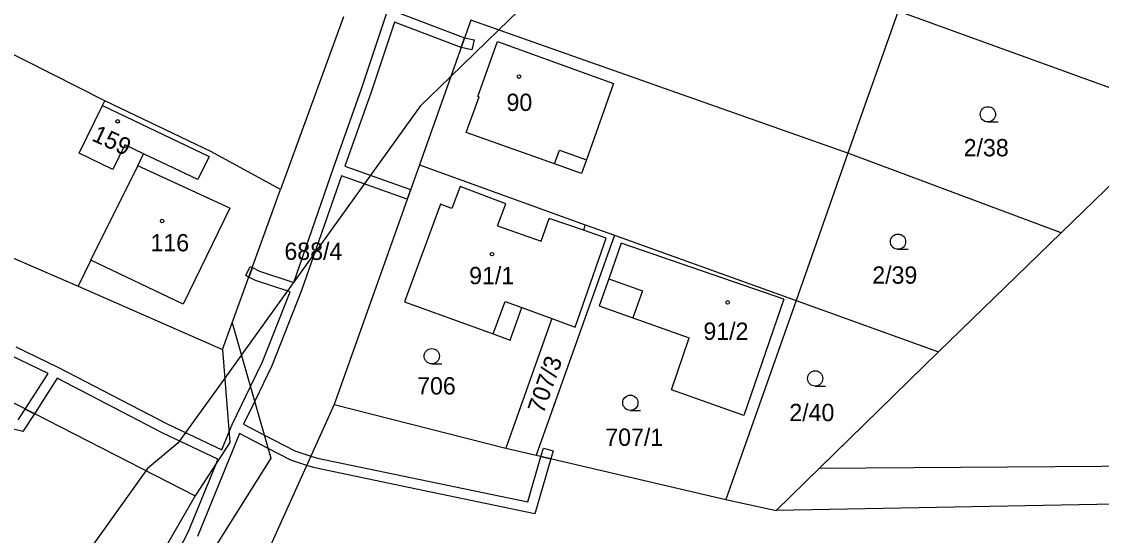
# Model space of a CAD drawing. Extents: x -747333 to -745433, y -1133152 to -1130600.
# Drawn here: x -746143.6 to -746037.5, y -1131642.6 to -1131592.1 of the extents above; entities that cross this region are included whole.
import ezdxf

# ---------------------------------------------------------------- set-up
doc = ezdxf.new("R2010")
doc.units = 0
for name, color, linetype in [('Vrstva 1', 7, 'Continuous'), ('Vrstva 18', 7, 'Continuous'), ('Vrstva 19', 7, 'Continuous'), ('Vrstva 25', 7, 'Continuous'), ('Vrstva 3', 7, 'Continuous'), ('Vrstva 30', 7, 'Continuous'), ('Vrstva 37', 7, 'Continuous'), ('Vrstva 4', 7, 'Continuous'), ('Vrstva 52', 7, 'Continuous'), ('Vrstva 6', 7, 'Continuous')]:
    doc.layers.add(name, color=color, linetype=linetype)

msp = doc.modelspace()

# ---------------------------------------------------------------- linework, layer by layer
at = {"layer": 'Vrstva 1'}
for points in [[(-746135.43, -1131599.84), (-746169.3, -1131582.67)], [(-746111.97, -1131591.58), (-746118.15, -1131608.57)], [(-746057.47, -1131591.02), (-746062.41, -1131605)], [(-746031.34, -1131600.5), (-746057.47, -1131591.02)], [(-746099.48, -1131591.93), (-746104.52, -1131606.12)], [(-746062.41, -1131605), (-746099.48, -1131591.93)], [(-746135.65, -1131600.29), (-746135.43, -1131599.84)], [(-746124.96, -1131604.86), (-746135.43, -1131599.84)], [(-746178.46, -1131600.58), (-746138.05, -1131618.07)], [(-746137.95, -1131605), (-746135.65, -1131600.29)], [(-746135.65, -1131600.29), (-746125.18, -1131605.31)], [(-746133.46, -1131604.17), (-746134.65, -1131606.61)], [(-746131.63, -1131605.04), (-746133.46, -1131604.17)], [(-746032.7, -1131604.32), (-746041.46, -1131612.82)], [(-746134.65, -1131606.61), (-746137.95, -1131605)], [(-746132.2, -1131606.23), (-746131.63, -1131605.04)], [(-746126.28, -1131607.58), (-746131.63, -1131605.04)], [(-746125.18, -1131605.31), (-746126.28, -1131607.58)], [(-746118.15, -1131608.57), (-746124.96, -1131604.86)], [(-746062.41, -1131605), (-746067.51, -1131619.48)], [(-746041.46, -1131612.82), (-746062.41, -1131605)], [(-746136.79, -1131615.51), (-746132.2, -1131606.23)], [(-746104.52, -1131606.12), (-746112.88, -1131629.7)], [(-746104.52, -1131606.12), (-746088.22, -1131612.03)], [(-746122.9, -1131621.67), (-746118.15, -1131608.57)], [(-746100.51, -1131608.28), (-746101.32, -1131610.42)], [(-746096.04, -1131609.98), (-746100.51, -1131608.28)], [(-746102.46, -1131609.99), (-746105.97, -1131619.61)], [(-746101.32, -1131610.42), (-746102.46, -1131609.99)], [(-746096.85, -1131612.12), (-746096.04, -1131609.98)], [(-746096.85, -1131612.12), (-746092.55, -1131613.63), (-746091.78, -1131611.4)], [(-746088.41, -1131612.57), (-746091.78, -1131611.4)], [(-746091.51, -1131621.25), (-746089.21, -1131622.09), (-746086.16, -1131613.35), (-746088.41, -1131612.57)], [(-746088.22, -1131612.03), (-746088.41, -1131612.57)], [(-746088.22, -1131612.03), (-746085.34, -1131613.06)], [(-746053.5, -1131624.53), (-746041.46, -1131612.82)], [(-746085.34, -1131613.06), (-746093.05, -1131634.69)], [(-746084.68, -1131613.85), (-746085.92, -1131617.33)], [(-746085.34, -1131613.06), (-746067.51, -1131619.48)], [(-746068.71, -1131619.33), (-746084.68, -1131613.85)], [(-746136.79, -1131615.51), (-746138.05, -1131618.07)], [(-746138.05, -1131618.07), (-746123.85, -1131624.29)], [(-746085.92, -1131617.33), (-746086.87, -1131619.99)], [(-746105.97, -1131619.61), (-746097.26, -1131622.76)], [(-746095.6, -1131623.36), (-746094.44, -1131620.17)], [(-746094.44, -1131620.17), (-746091.51, -1131621.25)], [(-746086.87, -1131619.99), (-746083.54, -1131621.18)], [(-746067.51, -1131619.48), (-746074.4, -1131639.02)], [(-746068.71, -1131619.33), (-746072.63, -1131630.79)], [(-746067.51, -1131619.48), (-746053.5, -1131624.53)], [(-746091.51, -1131621.25), (-746096.04, -1131633.97)], [(-746083.54, -1131621.18), (-746078.01, -1131623.15)], [(-746123.85, -1131624.29), (-746122.9, -1131621.67)], [(-746097.26, -1131622.76), (-746095.6, -1131623.36)], [(-746079.75, -1131628.25), (-746078.01, -1131623.15)], [(-746123.85, -1131624.29), (-746123.16, -1131633.44)], [(-746069.45, -1131640.11), (-746053.5, -1131624.53)], [(-746146.41, -1131628.53), (-746126.56, -1131638.66)], [(-746072.63, -1131630.79), (-746079.75, -1131628.25)], [(-746112.88, -1131629.7), (-746125.11, -1131656.77)], [(-746112.88, -1131629.7), (-746096.04, -1131633.97)], [(-746123.16, -1131633.44), (-746126.56, -1131638.66)], [(-746096.04, -1131633.97), (-746093.05, -1131634.69)], [(-746093.05, -1131634.69), (-746074.4, -1131639.02)], [(-746126.56, -1131638.66), (-746134.91, -1131653.16)], [(-746074.4, -1131639.02), (-746069.45, -1131640.11)], [(-745994.2, -1131638.7), (-746069.45, -1131640.11)]]:
    msp.add_lwpolyline(points, dxfattribs=at)
at = {"layer": 'Vrstva 25'}
for p, q in [((-746048.66, -1131601.92), (-746047.66, -1131601.92)), ((-746057.49, -1131614.44), (-746056.49, -1131614.44)), ((-746103.3, -1131625.7), (-746102.3, -1131625.7)), ((-746065.63, -1131627.88), (-746064.63, -1131627.88)), ((-746083.79, -1131630.27), (-746082.79, -1131630.27))]:
    msp.add_line(p, q, dxfattribs=at)
for centre, radius in [((-746094.73, -1131597.46), 0.174503), ((-746048.66, -1131601.17), 0.75), ((-746134.16, -1131601.86), 0.174503), ((-746129.79, -1131611.66), 0.174503), ((-746057.49, -1131613.69), 0.75), ((-746097.39, -1131614.92), 0.174503), ((-746074.23, -1131619.66), 0.174503), ((-746103.3, -1131624.95), 0.75), ((-746065.63, -1131627.13), 0.75), ((-746083.79, -1131629.52), 0.75)]:
    msp.add_circle(centre, radius, dxfattribs=at)
at = {"layer": 'Vrstva 3'}
for points in [[(-746098.78, -1131599.41), (-746096.83, -1131594.01)], [(-746096.83, -1131594.01), (-746085.44, -1131598.13)], [(-746085.44, -1131598.13), (-746088.1, -1131605.65)], [(-746099.92, -1131602.97), (-746098.64, -1131599.46)], [(-746098.64, -1131599.46), (-746098.78, -1131599.41)], [(-746137.95, -1131605), (-746135.65, -1131600.29)], [(-746135.65, -1131600.29), (-746125.18, -1131605.31)], [(-746091.24, -1131606.05), (-746099.92, -1131602.97)], [(-746133.46, -1131604.17), (-746134.65, -1131606.61)], [(-746131.63, -1131605.04), (-746133.46, -1131604.17)], [(-746134.65, -1131606.61), (-746137.95, -1131605)], [(-746126.28, -1131607.58), (-746131.63, -1131605.04)], [(-746125.18, -1131605.31), (-746126.28, -1131607.58)], [(-746091.24, -1131606.05), (-746090.75, -1131604.71)], [(-746090.75, -1131604.71), (-746088.1, -1131605.65)], [(-746136.79, -1131615.51), (-746132.2, -1131606.23)], [(-746123.14, -1131610.41), (-746132.2, -1131606.23)], [(-746100.51, -1131608.28), (-746101.32, -1131610.42)], [(-746096.04, -1131609.98), (-746100.51, -1131608.28)], [(-746123.14, -1131610.41), (-746127.73, -1131619.82)], [(-746102.46, -1131609.99), (-746105.97, -1131619.61)], [(-746101.32, -1131610.42), (-746102.46, -1131609.99)], [(-746096.85, -1131612.12), (-746096.04, -1131609.98)], [(-746096.85, -1131612.12), (-746092.55, -1131613.63), (-746091.78, -1131611.4)], [(-746088.41, -1131612.57), (-746091.78, -1131611.4)], [(-746091.51, -1131621.25), (-746089.21, -1131622.09), (-746086.16, -1131613.35), (-746088.41, -1131612.57)], [(-746084.68, -1131613.85), (-746085.92, -1131617.33)], [(-746068.71, -1131619.33), (-746084.68, -1131613.85)], [(-746127.73, -1131619.82), (-746136.79, -1131615.51)], [(-746085.92, -1131617.33), (-746082.59, -1131618.51)], [(-746082.59, -1131618.51), (-746083.54, -1131621.18)], [(-746105.97, -1131619.61), (-746097.26, -1131622.76)], [(-746097.26, -1131622.76), (-746096.1, -1131619.56), (-746094.44, -1131620.17)], [(-746094.44, -1131620.17), (-746091.51, -1131621.25)], [(-746068.71, -1131619.33), (-746072.63, -1131630.79)], [(-746083.54, -1131621.18), (-746078.01, -1131623.15)], [(-746079.75, -1131628.25), (-746078.01, -1131623.15)], [(-746072.63, -1131630.79), (-746079.75, -1131628.25)]]:
    msp.add_lwpolyline(points, dxfattribs=at)
at = {"layer": 'Vrstva 30'}
for points in [[(-746110.21, -1131598.66), (-746107.75, -1131591.29)], [(-746106.63, -1131591.17), (-746100.09, -1131593.66)], [(-746106.97, -1131592.11), (-746109.27, -1131598.98)], [(-746100.43, -1131594.6), (-746106.97, -1131592.11)], [(-746100.09, -1131593.66), (-746100.43, -1131594.6)], [(-746100.43, -1131594.6), (-746100.09, -1131593.66)], [(-746100.09, -1131593.66), (-746099.15, -1131593.86)], [(-746099.36, -1131594.84), (-746100.43, -1131594.6)], [(-746099.15, -1131593.86), (-746099.36, -1131594.84)], [(-746112.96, -1131606.42), (-746110.21, -1131598.66)], [(-746109.27, -1131598.98), (-746111.85, -1131606.28)], [(-746116.87, -1131617.69), (-746112.96, -1131606.42)], [(-746111.85, -1131606.28), (-746105.39, -1131608.56)], [(-746112.18, -1131607.23), (-746116.09, -1131618.5)], [(-746105.72, -1131609.5), (-746112.18, -1131607.23)], [(-746105.39, -1131608.56), (-746105.72, -1131609.5)], [(-746121.58, -1131617.03), (-746121.14, -1131616.13)], [(-746121.27, -1131617.18), (-746121.58, -1131617.03)], [(-746121.27, -1131617.18), (-746120.93, -1131616.23)], [(-746120.93, -1131616.23), (-746121.27, -1131617.18)], [(-746121.14, -1131616.13), (-746120.93, -1131616.23)], [(-746120.93, -1131616.23), (-746120.23, -1131616.58)], [(-746120.23, -1131616.58), (-746116.87, -1131617.69)], [(-746120.61, -1131617.5), (-746121.27, -1131617.18)], [(-746117.22, -1131618.63), (-746120.61, -1131617.5)], [(-746119.95, -1131625.49), (-746117.22, -1131618.63)], [(-746116.09, -1131618.5), (-746119.03, -1131625.89)], [(-746144.16, -1131624.02), (-746140.05, -1131626.01)], [(-746141, -1131626.66), (-746144.6, -1131624.91)], [(-746121.12, -1131627.92), (-746119.95, -1131625.49)], [(-746143.25, -1131630.14), (-746141, -1131626.66)], [(-746140.05, -1131626.01), (-746129.29, -1131631.61)], [(-746119.03, -1131625.89), (-746120.7, -1131629.37)], [(-746140.11, -1131627.12), (-746142.35, -1131630.6)], [(-746129.74, -1131632.51), (-746140.11, -1131627.12)], [(-746122.91, -1131631.66), (-746121.12, -1131627.92)], [(-746120.7, -1131629.37), (-746121.79, -1131631.64)], [(-746143.93, -1131631.2), (-746143.25, -1131630.14)], [(-746142.35, -1131630.6), (-746143.48, -1131632.35)], [(-746142.35, -1131630.6), (-746143.25, -1131630.14)], [(-746143.25, -1131630.14), (-746142.35, -1131630.6)], [(-746143.48, -1131632.35), (-746144.78, -1131632.01)], [(-746129.29, -1131631.61), (-746123.94, -1131634.15)], [(-746123.24, -1131632.44), (-746122.91, -1131631.66)], [(-746121.79, -1131631.64), (-746119.75, -1131632.7)], [(-746124.32, -1131635.08), (-746129.74, -1131632.51)], [(-746123.94, -1131634.15), (-746123.24, -1131632.44)], [(-746122.19, -1131632.56), (-746123.22, -1131635.02)], [(-746119.37, -1131634.02), (-746122.19, -1131632.56)], [(-746119.75, -1131632.7), (-746116.77, -1131634.25)], [(-746117.15, -1131635.17), (-746119.37, -1131634.02)], [(-746092.58, -1131634.8), (-746092.34, -1131633.98)], [(-746092.34, -1131633.98), (-746091.38, -1131634.26)], [(-746123.22, -1131635.02), (-746126.33, -1131642.66)], [(-746124.47, -1131635.45), (-746124.32, -1131635.08)], [(-746115.58, -1131635.68), (-746117.15, -1131635.17)], [(-746116.77, -1131634.25), (-746115.17, -1131634.76)], [(-746115.17, -1131634.76), (-746114.53, -1131634.97)], [(-746114.53, -1131634.97), (-746105.39, -1131636.88)], [(-746093.86, -1131639.27), (-746092.58, -1131634.8)], [(-746091.6, -1131635.03), (-746093.16, -1131640.43)], [(-746092.58, -1131634.8), (-746091.6, -1131635.03)], [(-746091.6, -1131635.03), (-746092.58, -1131634.8)], [(-746091.38, -1131634.26), (-746091.6, -1131635.03)], [(-746127.25, -1131642.24), (-746124.47, -1131635.45)], [(-746114.79, -1131635.93), (-746115.58, -1131635.68)], [(-746105.59, -1131637.86), (-746114.79, -1131635.93)], [(-746105.39, -1131636.88), (-746093.86, -1131639.27)], [(-746093.16, -1131640.43), (-746105.59, -1131637.86)], [(-746128.65, -1131644.97), (-746127.25, -1131642.24)]]:
    msp.add_lwpolyline(points, dxfattribs=at)
at = {"layer": 'Vrstva 37'}
for centre in [(-746094.73, -1131597.46), (-746134.16, -1131601.86), (-746129.79, -1131611.66), (-746097.39, -1131614.92), (-746074.23, -1131619.66)]:
    msp.add_circle(centre, 0.174503, dxfattribs=at)
at = {"layer": 'Vrstva 4'}
for p, q in [((-746098.78, -1131599.41), (-746096.83, -1131594.01)), ((-746096.83, -1131594.01), (-746085.44, -1131598.13)), ((-746085.44, -1131598.13), (-746088.1, -1131605.65)), ((-746099.92, -1131602.97), (-746098.64, -1131599.46)), ((-746098.64, -1131599.46), (-746098.78, -1131599.41)), ((-746091.24, -1131606.05), (-746099.92, -1131602.97)), ((-746091.24, -1131606.05), (-746090.75, -1131604.71)), ((-746090.75, -1131604.71), (-746088.1, -1131605.65)), ((-746088.58, -1131607), (-746091.24, -1131606.05)), ((-746088.1, -1131605.65), (-746088.58, -1131607))]:
    msp.add_line(p, q, dxfattribs=at)
for points in [[(-746123.14, -1131610.41), (-746132.2, -1131606.23)], [(-746123.14, -1131610.41), (-746127.73, -1131619.82)], [(-746127.73, -1131619.82), (-746136.79, -1131615.51)], [(-746085.92, -1131617.33), (-746082.59, -1131618.51)], [(-746082.59, -1131618.51), (-746083.54, -1131621.18)], [(-746097.26, -1131622.76), (-746096.1, -1131619.56), (-746094.44, -1131620.17)]]:
    msp.add_lwpolyline(points, dxfattribs=at)
at = {"layer": 'Vrstva 52'}
for points in [[(-746010.44, -1131534), (-746011.83, -1131534.62), (-746024.89, -1131540.44), (-746035.13, -1131545), (-746040.47, -1131548.69), (-746043.24, -1131550.6), (-746053.66, -1131557.8), (-746059.79, -1131562.03), (-746070.44, -1131569.39), (-746075.13, -1131572.63), (-746084.55, -1131581.34), (-746090.81, -1131587.12), (-746096.74, -1131592.89), (-746101.45, -1131597.47), (-746104.44, -1131600.38), (-746122, -1131624.81), (-746123.64, -1131627.09), (-746128.25, -1131633.5), (-746131.25, -1131636), (-746131.39, -1131636.2), (-746141.16, -1131649.89)], [(-746053.5, -1131624.53), (-746041.46, -1131612.82), (-746032.7, -1131604.32), (-746031.34, -1131600.5), (-746025.95, -1131585.34), (-746020.37, -1131569.7), (-746016.06, -1131557.46), (-746011.68, -1131545.17), (-746008.35, -1131535.75), (-746010.77, -1131534.96), (-746010.44, -1131534)], [(-745893.94, -1131571), (-745991.94, -1131579.69), (-745992.56, -1131579.75), (-746003.25, -1131580.75), (-746000.69, -1131610.12), (-745999.38, -1131625.38), (-745999.38, -1131630.5), (-745999, -1131633.88), (-746014.31, -1131635.62), (-746065.23, -1131635.98), (-746053.5, -1131624.53)]]:
    msp.add_lwpolyline(points, dxfattribs=at)
at = {"layer": 'Vrstva 6'}
for points in [[(-746122.9, -1131621.67), (-746119.1, -1131634.98)], [(-746119.1, -1131634.98), (-746130.42, -1131652.96)]]:
    msp.add_lwpolyline(points, dxfattribs=at)

# ---------------------------------------------------------------- texts
at = {"layer": 'Vrstva 18'}
for s, p in [('2/38', (-746051.04, -1131605.3)), ('688/4', (-746117.78, -1131615.48)), ('2/39', (-746060.02, -1131617.82)), ('706', (-746104.74, -1131628.71)), ('2/40', (-746068.17, -1131631.33)), ('707/1', (-746086.255006, -1131633.76))]:
    msp.add_text(s, height=1.7, dxfattribs=at).set_placement(p)
msp.add_text('707/3', height=1.7, rotation=70.75044, dxfattribs=at).set_placement((-746092.330727, -1131630.686166))
at = {"layer": 'Vrstva 19'}
for s, p in [('90', (-746095.96, -1131600.84)), ('116', (-746130.94, -1131614.64)), ('91/1', (-746099.63, -1131617.87)), ('91/2', (-746076.61, -1131623.34))]:
    msp.add_text(s, height=1.7, dxfattribs=at).set_placement(p)
msp.add_text('159', height=1.7, rotation=335.43279, dxfattribs=at).set_placement((-746136.81, -1131603.71))

doc.saveas('drawing.dxf')
